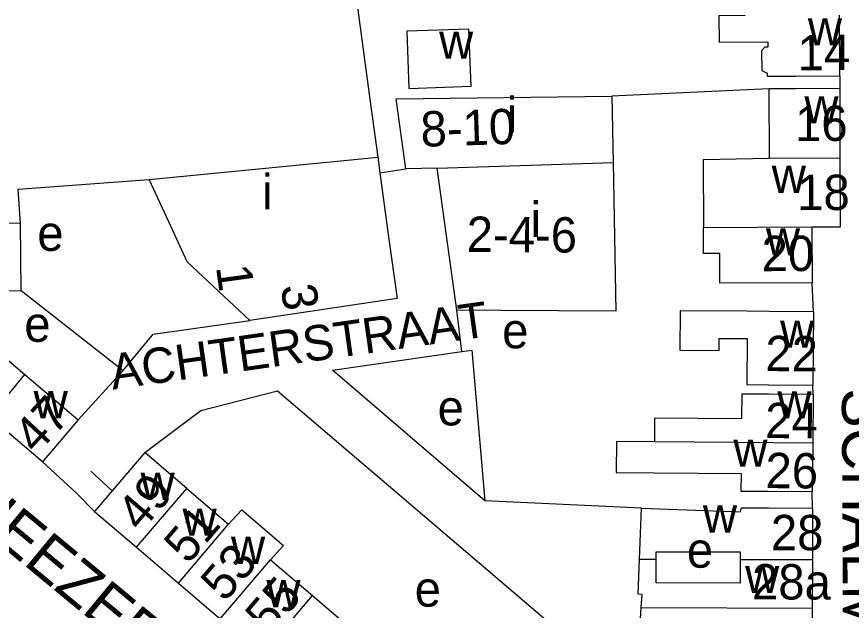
# Model space of a CAD drawing. Extents: x 161141 to 163125, y 381621 to 383200.
# Drawn here: x 162125.7 to 162220.2, y 382160.3 to 382227.5 of the extents above; entities that cross this region are included whole.
import ezdxf

# ---------------------------------------------------------------- set-up
doc = ezdxf.new("R2010")
doc.units = 0
for name, color, linetype in [('BLT_Basislijn', 7, 'Continuous'), ('BLT_Bebouwing', 7, 'Continuous'), ('BLT_Centroide', 7, 'Continuous'), ('BLT_Huisnummer', 7, 'Continuous'), ('BLT_Huisnummer_ tussenligend', 7, 'Continuous'), ('BLT_Huisnummer_reeks', 7, 'Continuous'), ('BLT_Onderverdeling_panden', 7, 'Continuous'), ('BLT_Straatnaam', 7, 'Continuous'), ('BLT_Straatnaam_verkleind', 7, 'Continuous'), ('BLT_Vlakafsluiter', 7, 'Continuous')]:
    doc.layers.add(name, color=color, linetype=linetype)

msp = doc.modelspace()

# ---------------------------------------------------------------- linework, layer by layer
at = {"layer": 'BLT_Basislijn'}
for p, q in [((162162.504, 382241.971), (162165.717, 382218.146)), ((162218.886, 382220.725), (162218.886, 382219.335)), ((162210.869, 382219.321), (162193.106, 382218.492)), ((162165.717, 382218.146), (162166.602, 382211.58)), ((162166.845, 382209.81), (162169.782, 382210.255)), ((162126.164, 382204.051), (162112.238, 382204.367)), ((162126.26, 382196.493), (162126.164, 382204.051)), ((162215.917, 382194.07), (162215.757, 382197.344)), ((162121.126, 382196.404), (162126.26, 382196.493)), ((162126.26, 382196.493), (162137.777, 382187.434)), ((162132.693, 382181.866), (162137.777, 382187.434)), ((162215.879, 382184.701), (162215.846, 382185.778)), ((162128.654, 382177.108), (162132.523, 382173.568)), ((162136.566, 382173.825), (162134.122, 382176.048)), ((162215.818, 382171.869), (162215.786, 382173.72)), ((162196.438, 382171.862), (162178.72, 382172.69))]:
    msp.add_line(p, q, dxfattribs=at)
for points in [[(162126.164, 382204.051), (162125.894, 382207.941), (162140.732, 382209.049)], [(162176.123, 382189.581), (162175.563, 382194.261)], [(162137.777, 382187.434), (162141.201, 382191.528), (162152.119, 382193.077)], [(162161.499, 382187.463), (162176.123, 382189.581)], [(162176.123, 382189.581), (162177.255, 382189.745), (162178.72, 382172.69)], [(162178.72, 382172.69), (162161.499, 382187.463)], [(162140.242, 382178.136), (162146.592, 382182.92), (162155.26, 382185.128), (162195.764, 382150.57)]]:
    msp.add_lwpolyline(points, dxfattribs=at)
at = {"layer": 'BLT_Bebouwing'}
for p, q in [((162218.886, 382220.725), (162218.849, 382227.648)), ((162170.142, 382219.353), (162177.184, 382219.6)), ((162218.886, 382219.335), (162218.918, 382211.492)), ((162215.917, 382194.07), (162215.846, 382185.778)), ((162126.683, 382186.968), (162132.693, 382181.866)), ((162215.879, 382184.701), (162215.832, 382179.21)), ((162128.654, 382177.108), (162122.692, 382182.171)), ((162132.693, 382181.866), (162128.654, 382177.108)), ((162215.832, 382179.21), (162215.786, 382173.72)), ((162140.242, 382178.136), (162136.566, 382173.825)), ((162144.983, 382174.093), (162149.726, 382170.049)), ((162136.566, 382173.825), (162134.553, 382171.465)), ((162134.553, 382171.465), (162139.297, 382167.422)), ((162196.233, 382166.086), (162196.438, 382171.862)), ((162215.818, 382171.869), (162215.803, 382166.029)), ((162139.297, 382167.422), (162144.041, 382163.379)), ((162154.469, 382166.004), (162159.212, 382161.96)), ((162215.803, 382166.029), (162215.787, 382160.541)), ((162144.041, 382163.379), (162148.784, 382159.335)), ((162159.212, 382161.96), (162163.955, 382157.916)), ((162195.941, 382153.446), (162196.436, 382160.598)), ((162215.787, 382160.541), (162215.769, 382154.958))]:
    msp.add_line(p, q, dxfattribs=at)
for points in [[(162208.18, 382227.592), (162205.225, 382227.576), (162205.244, 382224.584), (162210.764, 382224.62), (162210.767, 382224.039), (162210.426, 382224.037), (162210.043, 382223.609), (162210.056, 382221.391), (162210.681, 382221.068), (162210.683, 382220.72)], [(162177.184, 382219.6), (162176.917, 382226.073), (162169.915, 382225.854), (162170.142, 382219.353)], [(162218.886, 382220.725), (162213.887, 382220.693), (162210.683, 382220.72)], [(162168.694, 382218.18), (162193.106, 382218.492)], [(162193.106, 382218.492), (162193.248, 382210.957)], [(162218.886, 382219.335), (162213.887, 382219.314), (162210.869, 382219.321)], [(162210.869, 382219.321), (162210.896, 382211.458)], [(162169.782, 382210.255), (162168.694, 382218.18)], [(162140.732, 382209.049), (162161.626, 382211.093), (162166.602, 382211.58)], [(162166.602, 382211.58), (162166.845, 382209.81)], [(162193.248, 382210.957), (162193.564, 382194.136), (162180.563, 382194.226), (162175.563, 382194.261)], [(162210.896, 382211.458), (162210.896, 382211.42), (162203.435, 382211.274), (162203.466, 382203.585)], [(162218.918, 382211.492), (162218.95, 382203.649), (162215.731, 382203.636)], [(162173.321, 382210.336), (162169.782, 382210.255)], [(162175.563, 382194.261), (162173.321, 382210.336)], [(162145.047, 382199.73), (162142.946, 382204.268), (162140.732, 382209.049)], [(162166.845, 382209.81), (162167.841, 382202.556)], [(162215.757, 382197.344), (162205.334, 382197.301), (162205.32, 382200.69), (162203.477, 382200.682), (162203.466, 382203.585)], [(162215.731, 382203.636), (162215.757, 382197.344)], [(162167.841, 382202.556), (162168.797, 382195.594), (162152.119, 382193.077)], [(162152.119, 382193.077), (162145.047, 382199.73)], [(162215.917, 382194.07), (162210.918, 382194.113), (162208.414, 382194.134), (162200.818, 382194.198), (162200.779, 382189.717), (162205.235, 382189.679), (162205.247, 382191.065), (162208.419, 382191.038), (162208.375, 382185.841), (162210.847, 382185.82), (162215.846, 382185.778)], [(162120.417, 382192.289), (162126.683, 382186.968)], [(162215.879, 382184.701), (162210.88, 382184.743), (162207.816, 382184.769), (162207.792, 382181.945), (162197.94, 382182.028), (162197.918, 382179.363)], [(162197.918, 382179.363), (162193.621, 382179.401), (162193.601, 382175.904), (162197.888, 382175.865), (162207.722, 382175.782), (162207.705, 382173.788), (162210.787, 382173.762), (162215.786, 382173.72)], [(162144.983, 382174.093), (162144.232, 382174.733), (162140.242, 382178.136)], [(162149.726, 382170.049), (162151.216, 382171.679), (162155.957, 382167.636), (162154.469, 382166.004)], [(162196.438, 382171.862), (162207.657, 382171.425), (162207.756, 382171.898), (162210.819, 382171.883), (162215.818, 382171.869)], [(162198.107, 382166.081), (162198.109, 382166.926), (162207.618, 382166.898), (162207.616, 382166.053)], [(162196.436, 382160.598), (162196.519, 382162.099), (162196.093, 382162.123), (162196.233, 382166.086)], [(162207.616, 382166.053), (162207.608, 382163.382), (162198.099, 382163.409), (162198.107, 382166.081)]]:
    msp.add_lwpolyline(points, dxfattribs=at)
at = {"layer": 'BLT_Onderverdeling_panden'}
for p, q in [((162173.321, 382210.336), (162193.248, 382210.957)), ((162122.692, 382182.171), (162126.683, 382186.968)), ((162215.832, 382179.21), (162197.918, 382179.363)), ((162139.297, 382167.422), (162144.983, 382174.093)), ((162144.041, 382163.379), (162149.726, 382170.049)), ((162148.784, 382159.335), (162154.469, 382166.004)), ((162196.233, 382166.086), (162198.107, 382166.081)), ((162207.616, 382166.053), (162215.803, 382166.029)), ((162153.528, 382155.292), (162159.212, 382161.96)), ((162196.436, 382160.598), (162215.787, 382160.541))]:
    msp.add_line(p, q, dxfattribs=at)
for points in [[(162210.896, 382211.458), (162218.918, 382211.492)], [(162215.731, 382203.636), (162203.466, 382203.585)]]:
    msp.add_lwpolyline(points, dxfattribs=at)
at = {"layer": 'BLT_Vlakafsluiter'}
msp.add_line((162134.553, 382171.465), (162132.523, 382173.568), dxfattribs=at)

# ---------------------------------------------------------------- texts
at = {"layer": 'BLT_Centroide'}
for s, p in [('w', (162215.281, 382224.219)), ('w', (162173.547, 382222.719)), ('i', (162181.203, 382214.375)), ('w', (162214.891, 382215.406)), ('w', (162211.195, 382207.531)), ('i', (162153.526, 382205.656)), ('i', (162183.906, 382202.531)), ('e', (162128.078, 382200.972)), ('w', (162210.539, 382200.469)), ('e', (162126.608, 382190.679)), ('e', (162180.684, 382189.944)), ('w', (162212.141, 382190)), ('w', (162127.664, 382182.031)), ('w', (162211.828, 382182)), ('e', (162173.383, 382181.219)), ('w', (162206.852, 382176.531)), ('w', (162139.766, 382172.781)), ('w', (162203.406, 382169.094)), ('w', (162144.516, 382168.734)), ('w', (162150, 382165.547)), ('e', (162201.595, 382165.116)), ('w', (162208.185, 382162.252)), ('w', (162154, 382160.641)), ('e', (162170.789, 382160.71))]:
    msp.add_text(s, height=4, dxfattribs=at).set_placement(p)
at = {"layer": 'BLT_Huisnummer'}
for s, rotation, p in [('14', 0.36676, (162214.142, 382221.393)), ('16', 0.19998, (162213.835, 382213.394)), ('20', 0.22923, (162210.057, 382198.67)), ('22', 359.51863, (162210.457, 382187.369)), ('47', 46.95939, (162127.976, 382177.821)), ('24', 359.51863, (162210.442, 382179.792)), ('26', 359.51863, (162210.476, 382174.127)), ('49', 49.55752, (162139.804, 382169.033)), ('28', 359.839, (162211.09, 382167.098)), ('53', 49.55475, (162149.295, 382161.106)), ('28a', 359.83179, (162208.958, 382161.528))]:
    msp.add_text(s, height=4, rotation=rotation, dxfattribs=at).set_placement(p)
at = {"layer": 'BLT_Huisnummer_ tussenligend'}
for s, rotation, p in [('18', 0.19998, (162214.079, 382205.578)), ('51', 49.55752, (162145.133, 382165.393)), ('55', 49.55475, (162154.328, 382157.329))]:
    msp.add_text(s, height=4, rotation=rotation, dxfattribs=at).set_placement(p)
at = {"layer": 'BLT_Huisnummer_reeks'}
for s, rotation, p in [('8-10', 1.78409, (162171.509, 382212.75)), ('2-4-6', 359.60338, (162176.66, 382200.861)), ('1', 277.8184, (162148.292, 382199.17)), ('3', 277.8184, (162155.624, 382196.98))]:
    msp.add_text(s, height=4, rotation=rotation, dxfattribs=at).set_placement(p)
at = {"layer": 'BLT_Straatnaam'}
for s, rotation, p in [('SCHALMSTRAAT', 270.21694, (162219.138, 382185.413)), ('HEEZERWEG', 320.40617, (162119.218, 382171.49))]:
    msp.add_text(s, height=5, rotation=rotation, dxfattribs=at).set_placement(p)
at = {"layer": 'BLT_Straatnaam_verkleind'}
msp.add_text('ACHTERSTRAAT', height=4, rotation=8.07863, dxfattribs=at).set_placement((162136.609, 382185.26))

doc.saveas('drawing.dxf')
